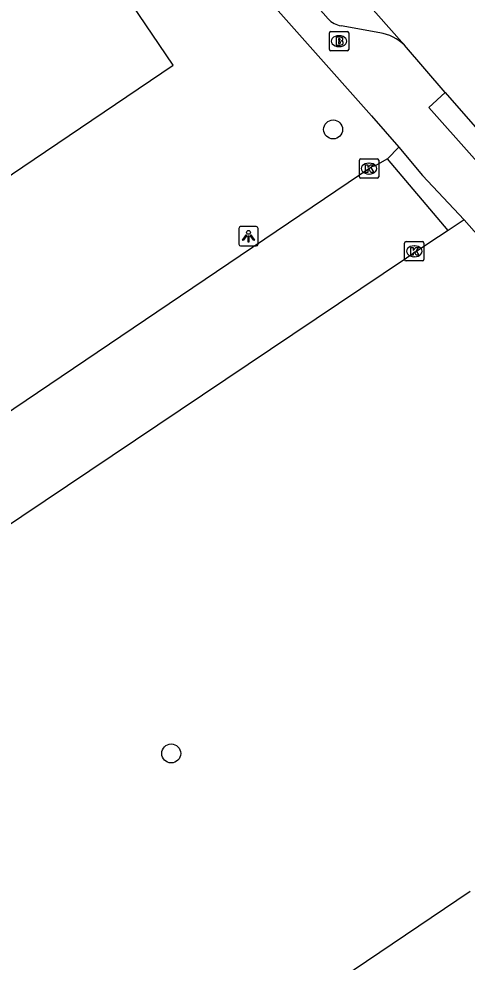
# Model space of a CAD drawing. Extents: x 157466 to 158888, y 383063 to 384677.
# Drawn here: x 157945.56 to 157968.71, y 383458.96 to 383507.63 of the extents above; entities that cross this region are included whole.
import ezdxf

# ---------------------------------------------------------------- set-up
doc = ezdxf.new("R2010")
doc.units = 0
for name, color, linetype in [('IMGEO_Boom', 7, 'Continuous'), ('IMGEO_Brandkraan', 7, 'Continuous'), ('IMGEO_Kolk', 7, 'Continuous'), ('IMGEO_Lichtpunt', 7, 'Continuous'), ('IMGEO_Pand', 7, 'Continuous'), ('IMGEO_Rijbaan_lokaal_gesloten', 7, 'Continuous'), ('IMGEO_Rijbaan_lokaal_open', 7, 'Continuous'), ('IMGEO_Voetpad_open', 7, 'Continuous')]:
    doc.layers.add(name, color=color, linetype=linetype)

msp = doc.modelspace()

# ---------------------------------------------------------------- linework, layer by layer
at = {"layer": 'IMGEO_Boom'}
for centre in [(157961.787, 383501.927), (157953.428, 383469.727)]:
    msp.add_circle(centre, 0.489, dxfattribs=at)
at = {"layer": 'IMGEO_Brandkraan'}
for p, q in [((157961.592, 383506.057), (157961.592, 383506.909)), ((157961.667, 383506.983), (157962.519, 383506.983)), ((157962.08, 383506.763), (157962.105, 383506.763)), ((157962.593, 383506.909), (157962.593, 383506.057)), ((157962.103, 383506.203), (157962.078, 383506.203)), ((157962.519, 383505.983), (157961.667, 383505.983))]:
    msp.add_line(p, q, dxfattribs=at)
for points in [[(157961.592, 383506.057), (157961.592, 383506.909)], [(157961.667, 383506.983), (157962.519, 383506.983)], [(157961.94, 383506.683), (157961.94, 383506.283), (157962.153, 383506.283)], [(157962.171, 383506.683), (157961.94, 383506.683)], [(157962.119, 383506.602), (157962.065, 383506.602), (157962.065, 383506.526)], [(157962.065, 383506.526), (157962.118, 383506.526)], [(157962.593, 383506.909), (157962.593, 383506.057)], [(157962.127, 383506.45), (157962.065, 383506.45), (157962.065, 383506.369)], [(157962.065, 383506.369), (157962.127, 383506.369)], [(157962.519, 383505.983), (157961.667, 383505.983)]]:
    msp.add_lwpolyline(points, dxfattribs=at)
for centre, radius, start, end in [((157961.669, 383506.907), 0.0765, 91.552, 178.448), ((157961.669, 383506.907), 0.0765, 91.552, 178.448), ((157962.12, 383506.564), 0.0379, 267.8285, 90.9355), ((157962.175, 383506.538), 0.145, 59.4692, 91.5367), ((157962.2, 383506.585), 0.0922, 285.5137, 58.1501), ((157962.517, 383506.907), 0.0765, 1.552, 88.448), ((157962.517, 383506.907), 0.0765, 1.552, 88.448), ((157961.669, 383506.059), 0.0765, 181.552, 268.448), ((157961.669, 383506.059), 0.0765, 181.552, 268.448), ((157962.128, 383506.409), 0.0404, 269.8759, 90.5077), ((157962.159, 383506.534), 0.251, 268.6676, 293.5347), ((157962.205, 383506.393), 0.105, 301.3115, 78.989), ((157962.517, 383506.059), 0.0765, 271.552, 358.448), ((157962.517, 383506.059), 0.0765, 271.552, 358.448)]:
    msp.add_arc(centre, radius, start, end, dxfattribs=at)
for centre, major_axis, ratio, start_param, end_param in [((157962.079, 383506.483), (-0.387, 0.002), 0.722429, 4.712389, 7.853982), ((157962.104, 383506.483), (-0.39, 0.002), 0.717154, 1.570796, 4.712389)]:
    msp.add_ellipse(centre, major_axis=major_axis, ratio=ratio, start_param=start_param, end_param=end_param, dxfattribs=at)
at = {"layer": 'IMGEO_Kolk'}
for p, q in [((157963.141, 383499.481), (157963.141, 383500.333)), ((157963.216, 383500.407), (157964.068, 383500.407)), ((157964.142, 383500.333), (157964.142, 383499.481)), ((157963.629, 383500.187), (157963.654, 383500.187)), ((157964.068, 383499.407), (157963.216, 383499.407)), ((157963.652, 383499.627), (157963.627, 383499.627)), ((157965.475, 383495.213), (157965.475, 383496.065)), ((157965.55, 383496.139), (157966.402, 383496.139)), ((157965.963, 383495.919), (157965.988, 383495.919)), ((157966.476, 383496.065), (157966.476, 383495.213)), ((157965.986, 383495.359), (157965.961, 383495.359)), ((157966.402, 383495.139), (157965.55, 383495.139))]:
    msp.add_line(p, q, dxfattribs=at)
for points in [[(157963.141, 383499.481), (157963.141, 383500.333)], [(157963.216, 383500.407), (157964.068, 383500.407)], [(157964.142, 383500.333), (157964.142, 383499.481)], [(157963.462, 383500.107), (157963.585, 383500.107), (157963.585, 383499.956), (157963.715, 383500.107), (157963.879, 383500.107), (157963.733, 383499.956), (157963.886, 383499.707), (157963.734, 383499.707), (157963.649, 383499.871), (157963.585, 383499.804), (157963.585, 383499.707), (157963.462, 383499.707), (157963.462, 383500.107)], [(157964.068, 383499.407), (157963.216, 383499.407)], [(157965.475, 383495.213), (157965.475, 383496.065)], [(157965.55, 383496.139), (157966.402, 383496.139)], [(157965.796, 383495.839), (157965.919, 383495.839), (157965.919, 383495.688), (157966.049, 383495.839), (157966.213, 383495.839), (157966.067, 383495.688), (157966.22, 383495.439), (157966.068, 383495.439), (157965.983, 383495.603), (157965.919, 383495.536), (157965.919, 383495.439), (157965.796, 383495.439), (157965.796, 383495.839)], [(157966.476, 383496.065), (157966.476, 383495.213)], [(157966.402, 383495.139), (157965.55, 383495.139)]]:
    msp.add_lwpolyline(points, dxfattribs=at)
for centre, start, end in [((157963.218, 383500.331), 91.552, 178.448), ((157963.218, 383500.331), 91.552, 178.448), ((157964.066, 383500.331), 1.552, 88.448), ((157964.066, 383500.331), 1.552, 88.448), ((157963.218, 383499.483), 181.552, 268.448), ((157963.218, 383499.483), 181.552, 268.448), ((157964.066, 383499.483), 271.552, 358.448), ((157964.066, 383499.483), 271.552, 358.448), ((157965.552, 383496.063), 91.552, 178.448), ((157965.552, 383496.063), 91.552, 178.448), ((157966.4, 383496.063), 1.552, 88.448), ((157966.4, 383496.063), 1.552, 88.448), ((157965.552, 383495.215), 181.552, 268.448), ((157965.552, 383495.215), 181.552, 268.448), ((157966.4, 383495.215), 271.552, 358.448), ((157966.4, 383495.215), 271.552, 358.448)]:
    msp.add_arc(centre, 0.0765, start, end, dxfattribs=at)
for centre, major_axis, ratio, start_param, end_param in [((157963.628, 383499.907), (-0.387, 0.002), 0.722429, 4.712389, 7.853982), ((157963.653, 383499.907), (-0.39, 0.002), 0.717154, 1.570796, 4.712389), ((157965.962, 383495.639), (-0.387, 0.002), 0.722429, 4.712389, 7.853982), ((157965.987, 383495.639), (-0.39, 0.002), 0.717154, 1.570796, 4.712389)]:
    msp.add_ellipse(centre, major_axis=major_axis, ratio=ratio, start_param=start_param, end_param=end_param, dxfattribs=at)
at = {"layer": 'IMGEO_Lichtpunt'}
for p, q in [((157956.917, 383496.817), (157956.917, 383496.01)), ((157956.917, 383496.817), (157956.917, 383496.01)), ((157957.819, 383496.912), (157957.011, 383496.912)), ((157957.819, 383496.912), (157957.011, 383496.912)), ((157957.913, 383496.01), (157957.913, 383496.817)), ((157957.913, 383496.01), (157957.913, 383496.817)), ((157957.011, 383495.916), (157957.819, 383495.916)), ((157957.011, 383495.916), (157957.819, 383495.916))]:
    msp.add_line(p, q, dxfattribs=at)
for points in [[(157957.291, 383496.481), (157957.33, 383496.453), (157957.142, 383496.191), (157957.104, 383496.218), (157957.291, 383496.481)], [(157957.393, 383496.433), (157957.44, 383496.433), (157957.44, 383496.111), (157957.393, 383496.111), (157957.393, 383496.433)], [(157957.503, 383496.453), (157957.541, 383496.48), (157957.728, 383496.218), (157957.689, 383496.19), (157957.503, 383496.453)]]:
    msp.add_lwpolyline(points, dxfattribs=at)
msp.add_circle((157957.416, 383496.615), 0.0994, dxfattribs=at)
for centre, start, end in [((157957.011, 383496.817), 90, 180), ((157957.011, 383496.817), 90, 180), ((157957.819, 383496.817), 0, 90), ((157957.819, 383496.817), 0, 90), ((157957.011, 383496.01), 180, 270), ((157957.011, 383496.01), 180, 270), ((157957.819, 383496.01), 270, 0), ((157957.819, 383496.01), 270, 360)]:
    msp.add_arc(centre, 0.0946, start, end, dxfattribs=at)
at = {"layer": 'IMGEO_Pand'}
for points in [[(157938.864, 383495.342), (157945.758, 383500), (157953.53, 383505.251), (157947.488, 383514.163), (157932.838, 383504.23)], [(157954.187, 383452.703), (157968.869, 383462.612)]]:
    msp.add_lwpolyline(points, dxfattribs=at)
at = {"layer": 'IMGEO_Rijbaan_lokaal_gesloten'}
for points in [[(157965.468, 383506.277), (157955.644, 383517.364), (157936.089, 383539.43)], [(157967.568, 383503.839), (157965.468, 383506.277)], [(157967.568, 383503.839), (157972.124, 383498.643)]]:
    msp.add_lwpolyline(points, dxfattribs=at)
at = {"layer": 'IMGEO_Rijbaan_lokaal_open'}
for points in [[(157964.6, 383500.403), (157963.956, 383500.042), (157963.777, 383500), (157918.782, 383469.61)], [(157967.733, 383496.714), (157964.6, 383500.403)], [(157967.733, 383496.714), (157966.728, 383496.052), (157925.892, 383468.66), (157922.213, 383466.14)]]:
    msp.add_lwpolyline(points, dxfattribs=at)
at = {"layer": 'IMGEO_Voetpad_open'}
for points in [[(157931.769, 383538.687), (157931.91, 383538.559), (157953.327, 383514.4), (157963.767, 383502.623), (157965.181, 383501.012)], [(157961.534, 383507.633), (157936.98, 383535.401)], [(157964.199, 383506.917), (157962.199, 383507.266)], [(157972.124, 383498.643), (157971.311, 383497.917), (157966.723, 383503.066), (157967.568, 383503.839)], [(157965.181, 383501.012), (157964.6, 383500.403)], [(157965.181, 383501.012), (157966.407, 383499.552), (157968.545, 383497.269)], [(157968.545, 383497.269), (157967.733, 383496.714)], [(157987.912, 383475.276), (157987.268, 383476.084), (157968.545, 383497.269)]]:
    msp.add_lwpolyline(points, dxfattribs=at)
for centre, radius, start, end in [((157962.435, 383508.48), 1.237, 223.2287, 258.9845), ((157963.787, 383504.522), 2.43, 46.2353, 80.238)]:
    msp.add_arc(centre, radius, start, end, dxfattribs=at)

doc.saveas('drawing.dxf')
